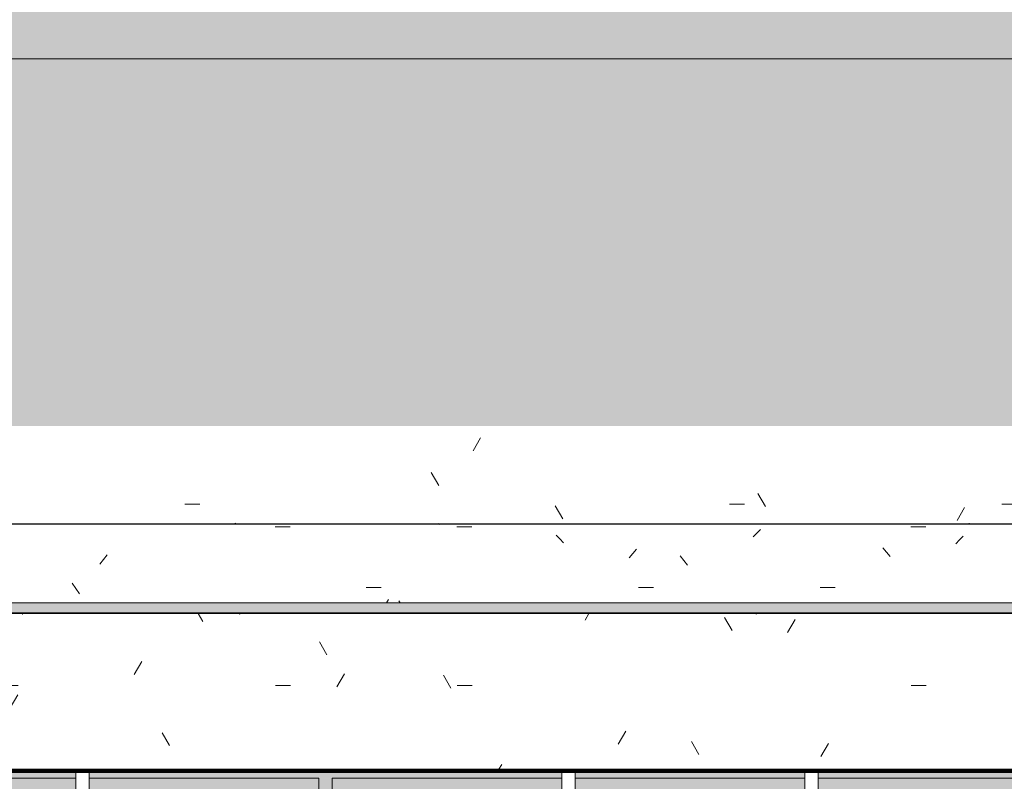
# Model space of a CAD drawing. Header units: millimetres. Extents: x -62758 to 78208, y -26429 to 33271.
# Tile 579 of 656: x -29223 to -27020, y 29860 to 31565. Entities that reach past the tile are written whole.
import ezdxf

# ---------------------------------------------------------------- set-up
doc = ezdxf.new("R2010")
doc.units = ezdxf.units.MM
for name, color, linetype, lineweight in [('A-DETL', 90, 'Continuous', 9), ('A-FLOR', 192, 'Continuous', 18), ('A-FLOR-PATT', 8, 'Continuous', 18), ('A-GENM', 13, 'Continuous', 9), ('A-GLAZ', 151, 'Continuous', 9)]:
    doc.layers.add(name, color=color, linetype=linetype, lineweight=lineweight)
pattern_1 = [(0, (0, 0), (812.8, 203.2), [33.528, -576.072, 33.528, -576.072, -3251.2]), (0, (0, 0), (812.8, 203.2), [-1219.2, 33.528, -1185.672, 33.528, -576.072, -1422.4]), (0, (0, 0), (812.8, 203.2), [-3048, 33.528, -372.872, 33.528, -982.472]), (120, (304.8, 101.6), (-582.3764, 602.30545), [33.528, -576.072, 33.528, -576.072, -3251.2]), (120, (304.8, 101.6), (-582.3764, 602.30545), [-1219.2, 33.528, -1185.672, 33.528, -576.072, -1422.4]), (120, (304.8, 101.6), (-582.3764, 602.30545), [-3048, 33.528, -372.872, 33.528, -982.472]), (240, (406.4, 508), (-230.4236, -805.50545), [33.528, -576.072, 33.528, -576.072, -3251.2]), (240, (406.4, 508), (-230.4236, -805.50545), [-1219.2, 33.528, -1185.672, 33.528, -576.072, -1422.4]), (240, (406.4, 508), (-230.4236, -805.50545), [-3048, 33.528, -372.872, 33.528, -982.472])]

# ---------------------------------------------------------------- blocks, each defined once
blk = doc.blocks.new('FP_191-PLANTA DE IMPERMEABILIZAÇÃO - TÉRREO')
at = {"layer": 'A-GENM', "lineweight": 5}
for p, q in [((-29218, 30235.4), (-29218.1, 30235.5)), ((-29217.9, 30235.3), (-29218, 30235.4)), ((-29217.8, 30235.2), (-29217.9, 30235.3)), ((-29217.7, 30235.1), (-29217.8, 30235.2)), ((-29217.6, 30235), (-29217.7, 30235.1)), ((-29217.5, 30234.9), (-29217.6, 30235)), ((-29217.4, 30234.8), (-29217.5, 30234.9)), ((-28730.2, 30234.9), (-28730.3, 30234.8)), ((-28730.1, 30235), (-28730.2, 30234.9)), ((-28730, 30235), (-28730.1, 30235)), ((-28729.9, 30235.1), (-28730, 30235)), ((-27575.5, 30235.4), (-27575.6, 30235.5)), ((-27575.4, 30235.3), (-27575.5, 30235.4)), ((-27575.3, 30235.2), (-27575.4, 30235.3)), ((-27575.2, 30235.1), (-27575.3, 30235.2)), ((-27575.1, 30235), (-27575.2, 30235.1)), ((-27575, 30234.9), (-27575.1, 30235)), ((-27574.9, 30234.8), (-27575, 30234.9)), ((-29217.3, 30234.8), (-29217.4, 30234.8)), ((-29217.2, 30234.7), (-29217.3, 30234.8)), ((-29217.1, 30234.6), (-29217.2, 30234.7)), ((-29217, 30234.6), (-29217.1, 30234.6)), ((-29216.9, 30234.5), (-29217, 30234.6)), ((-29216.8, 30234.5), (-29216.9, 30234.5)), ((-29216.7, 30234.5), (-29216.8, 30234.5)), ((-29216.6, 30234.4), (-29216.7, 30234.5)), ((-29216.5, 30234.4), (-29216.6, 30234.4)), ((-29216.4, 30234.4), (-29216.5, 30234.4)), ((-28731.1, 30234.4), (-28731.2, 30234.4)), ((-28731, 30234.4), (-28731.1, 30234.4)), ((-28730.9, 30234.5), (-28731, 30234.4)), ((-28730.8, 30234.5), (-28730.9, 30234.5)), ((-28730.7, 30234.6), (-28730.8, 30234.5)), ((-28730.8, 30234.5), (-28730.8, 30234.5)), ((-28730.6, 30234.6), (-28730.7, 30234.6)), ((-28730.5, 30234.7), (-28730.6, 30234.6)), ((-28730.4, 30234.7), (-28730.5, 30234.7)), ((-28730.3, 30234.8), (-28730.4, 30234.7)), ((-27574.8, 30234.8), (-27574.9, 30234.8)), ((-27574.7, 30234.7), (-27574.8, 30234.8)), ((-27574.6, 30234.6), (-27574.7, 30234.7)), ((-27574.5, 30234.6), (-27574.6, 30234.6)), ((-27574.4, 30234.5), (-27574.5, 30234.6)), ((-27574.3, 30234.5), (-27574.4, 30234.5)), ((-27574.2, 30234.5), (-27574.3, 30234.5)), ((-27574.1, 30234.4), (-27574.2, 30234.5)), ((-27574, 30234.4), (-27574.1, 30234.4)), ((-27573.9, 30234.4), (-27574, 30234.4))]:
    blk.add_line(p, q, dxfattribs=at)
blk = doc.blocks.new('FP_192-PLANTA DE IMPERMEABILIZAÇÃO - TÉRREO')
at = {"layer": 'A-GENM', "lineweight": 5}
for p, q in [((-28741.6, 30436.9), (-28741.7, 30436.8)), ((-28741.5, 30437), (-28741.6, 30436.9)), ((-28741.4, 30437.1), (-28741.5, 30437)), ((-28741.3, 30437.2), (-28741.4, 30437.1)), ((-28741.2, 30437.2), (-28741.3, 30437.2)), ((-28741.1, 30437.3), (-28741.2, 30437.2)), ((-28741, 30437.3), (-28741.1, 30437.3)), ((-28740.9, 30437.4), (-28741, 30437.3)), ((-28740.8, 30437.4), (-28740.9, 30437.4)), ((-28740.7, 30437.4), (-28740.8, 30437.4)), ((-28740.6, 30437.5), (-28740.7, 30437.4)), ((-28740.5, 30437.5), (-28740.6, 30437.5)), ((-28740.4, 30437.5), (-28740.5, 30437.5)), ((-27099.2, 30436.9), (-27099.3, 30436.8)), ((-27099.1, 30437), (-27099.2, 30436.9)), ((-27099, 30437.1), (-27099.1, 30437)), ((-27098.9, 30437.2), (-27099, 30437.1)), ((-27098.8, 30437.2), (-27098.9, 30437.2)), ((-27098.7, 30437.3), (-27098.8, 30437.2)), ((-27098.6, 30437.3), (-27098.7, 30437.3)), ((-27098.5, 30437.4), (-27098.6, 30437.3)), ((-27098.4, 30437.4), (-27098.5, 30437.4)), ((-27098.3, 30437.4), (-27098.4, 30437.4)), ((-27098.2, 30437.5), (-27098.3, 30437.4)), ((-27098.1, 30437.5), (-27098.2, 30437.5)), ((-27098, 30437.5), (-27098.1, 30437.5))]:
    blk.add_line(p, q, dxfattribs=at)
blk = doc.blocks.new('FP_193-PLANTA DE IMPERMEABILIZAÇÃO - TÉRREO')
at = {"layer": 'A-GENM', "lineweight": 5}
for p, q in [((-29218, 30235.4), (-29218.1, 30235.5)), ((-29217.9, 30235.3), (-29218, 30235.4)), ((-29217.8, 30235.2), (-29217.9, 30235.3)), ((-29217.7, 30235.1), (-29217.8, 30235.2)), ((-29217.6, 30235), (-29217.7, 30235.1)), ((-29217.5, 30234.9), (-29217.6, 30235)), ((-29217.4, 30234.8), (-29217.5, 30234.9)), ((-28730.2, 30234.9), (-28730.3, 30234.8)), ((-28730.1, 30234.9), (-28730.2, 30234.9)), ((-28730, 30235), (-28730.1, 30234.9)), ((-28729.9, 30235.1), (-28730, 30235)), ((-27575.5, 30235.4), (-27575.6, 30235.5)), ((-27575.4, 30235.3), (-27575.5, 30235.4)), ((-27575.3, 30235.2), (-27575.4, 30235.3)), ((-27575.2, 30235.1), (-27575.3, 30235.2)), ((-27575.1, 30235), (-27575.2, 30235.1)), ((-27575, 30234.9), (-27575.1, 30235)), ((-27574.9, 30234.8), (-27575, 30234.9)), ((-29217.3, 30234.8), (-29217.4, 30234.8)), ((-29217.2, 30234.7), (-29217.3, 30234.8)), ((-29217.1, 30234.6), (-29217.2, 30234.7)), ((-29217, 30234.6), (-29217.1, 30234.6)), ((-29216.9, 30234.5), (-29217, 30234.6)), ((-29216.8, 30234.5), (-29216.9, 30234.5)), ((-29216.7, 30234.5), (-29216.8, 30234.5)), ((-29216.6, 30234.4), (-29216.7, 30234.5)), ((-29216.5, 30234.4), (-29216.6, 30234.4)), ((-29216.4, 30234.4), (-29216.5, 30234.4)), ((-28731.1, 30234.4), (-28731.2, 30234.4)), ((-28731, 30234.4), (-28731.1, 30234.4)), ((-28730.9, 30234.5), (-28731, 30234.4)), ((-28730.8, 30234.5), (-28730.9, 30234.5)), ((-28730.7, 30234.5), (-28730.8, 30234.5)), ((-28730.6, 30234.6), (-28730.7, 30234.5)), ((-28730.5, 30234.6), (-28730.6, 30234.6)), ((-28730.4, 30234.7), (-28730.5, 30234.7)), ((-28730.5, 30234.7), (-28730.5, 30234.6)), ((-28730.3, 30234.8), (-28730.4, 30234.7)), ((-27574.8, 30234.8), (-27574.9, 30234.8)), ((-27574.7, 30234.7), (-27574.8, 30234.8)), ((-27574.6, 30234.6), (-27574.7, 30234.7)), ((-27574.5, 30234.6), (-27574.6, 30234.6)), ((-27574.4, 30234.5), (-27574.5, 30234.6)), ((-27574.3, 30234.5), (-27574.4, 30234.5)), ((-27574.2, 30234.5), (-27574.3, 30234.5)), ((-27574.1, 30234.4), (-27574.2, 30234.5)), ((-27574, 30234.4), (-27574.1, 30234.4)), ((-27573.9, 30234.4), (-27574, 30234.4))]:
    blk.add_line(p, q, dxfattribs=at)
blk = doc.blocks.new('FP_194-PLANTA DE IMPERMEABILIZAÇÃO - TÉRREO')
at = {"layer": 'A-GENM', "lineweight": 5}
for p, q in [((-28741.6, 30436.9), (-28741.7, 30436.8)), ((-28741.5, 30437), (-28741.6, 30436.9)), ((-28741.4, 30437.1), (-28741.5, 30437)), ((-28741.3, 30437.2), (-28741.4, 30437.1)), ((-28741.2, 30437.2), (-28741.3, 30437.2)), ((-28741.1, 30437.3), (-28741.2, 30437.2)), ((-28741, 30437.3), (-28741.1, 30437.3)), ((-28740.9, 30437.4), (-28741, 30437.3)), ((-28740.8, 30437.4), (-28740.9, 30437.4)), ((-28740.7, 30437.4), (-28740.8, 30437.4)), ((-28740.6, 30437.5), (-28740.7, 30437.4)), ((-28740.5, 30437.5), (-28740.6, 30437.5)), ((-28740.4, 30437.5), (-28740.5, 30437.5)), ((-27099.2, 30436.9), (-27099.3, 30436.8)), ((-27099.1, 30437), (-27099.2, 30436.9)), ((-27099, 30437.1), (-27099.1, 30437)), ((-27098.9, 30437.2), (-27099, 30437.1)), ((-27098.8, 30437.2), (-27098.9, 30437.2)), ((-27098.7, 30437.3), (-27098.8, 30437.2)), ((-27098.6, 30437.3), (-27098.7, 30437.3)), ((-27098.5, 30437.4), (-27098.6, 30437.3)), ((-27098.4, 30437.4), (-27098.5, 30437.4)), ((-27098.3, 30437.4), (-27098.4, 30437.4)), ((-27098.2, 30437.5), (-27098.3, 30437.4)), ((-27098.1, 30437.5), (-27098.2, 30437.5)), ((-27098, 30437.5), (-27098.1, 30437.5))]:
    blk.add_line(p, q, dxfattribs=at)
blk = doc.blocks.new('FP_195-PLANTA DE IMPERMEABILIZAÇÃO - TÉRREO')
at = {"layer": 'A-GENM', "lineweight": 5}
for p, q in [((-29218, 30235.4), (-29218.1, 30235.5)), ((-29217.9, 30235.3), (-29218, 30235.4)), ((-29217.8, 30235.2), (-29217.9, 30235.3)), ((-29217.7, 30235.1), (-29217.8, 30235.2)), ((-29217.6, 30235), (-29217.7, 30235.1)), ((-29217.5, 30234.9), (-29217.6, 30235)), ((-29217.4, 30234.8), (-29217.5, 30234.9)), ((-28730.1, 30234.9), (-28730.2, 30234.8)), ((-28730, 30235), (-28730.1, 30234.9)), ((-28729.9, 30235.1), (-28730, 30235)), ((-27575.6, 30235.4), (-27575.7, 30235.5)), ((-27575.5, 30235.3), (-27575.6, 30235.4)), ((-27575.4, 30235.2), (-27575.5, 30235.3)), ((-27575.3, 30235.1), (-27575.4, 30235.2)), ((-27575.2, 30235), (-27575.3, 30235.1)), ((-27575.1, 30234.9), (-27575.2, 30235)), ((-27575, 30234.8), (-27575.1, 30234.9)), ((-29217.3, 30234.8), (-29217.4, 30234.8)), ((-29217.2, 30234.7), (-29217.3, 30234.8)), ((-29217.1, 30234.6), (-29217.2, 30234.7)), ((-29217, 30234.6), (-29217.1, 30234.6)), ((-29216.9, 30234.5), (-29217, 30234.6)), ((-29216.8, 30234.5), (-29216.9, 30234.5)), ((-29216.7, 30234.5), (-29216.8, 30234.5)), ((-29216.6, 30234.4), (-29216.7, 30234.5)), ((-29216.5, 30234.4), (-29216.6, 30234.4)), ((-29216.4, 30234.4), (-29216.5, 30234.4)), ((-28731.1, 30234.4), (-28731.2, 30234.4)), ((-28731, 30234.4), (-28731.1, 30234.4)), ((-28730.9, 30234.5), (-28731, 30234.4)), ((-28730.8, 30234.5), (-28730.9, 30234.5)), ((-28730.7, 30234.5), (-28730.8, 30234.5)), ((-28730.6, 30234.6), (-28730.7, 30234.5)), ((-28730.5, 30234.6), (-28730.6, 30234.6)), ((-28730.4, 30234.7), (-28730.5, 30234.6)), ((-28730.3, 30234.8), (-28730.4, 30234.7)), ((-28730.2, 30234.8), (-28730.3, 30234.8)), ((-27574.9, 30234.8), (-27575, 30234.8)), ((-27574.8, 30234.7), (-27574.9, 30234.8)), ((-27574.7, 30234.6), (-27574.8, 30234.7)), ((-27574.6, 30234.6), (-27574.7, 30234.6)), ((-27574.5, 30234.5), (-27574.6, 30234.6)), ((-27574.4, 30234.5), (-27574.5, 30234.5)), ((-27574.3, 30234.5), (-27574.4, 30234.5)), ((-27574.2, 30234.4), (-27574.3, 30234.5)), ((-27574.1, 30234.4), (-27574.2, 30234.4)), ((-27574, 30234.4), (-27574.1, 30234.4))]:
    blk.add_line(p, q, dxfattribs=at)
blk = doc.blocks.new('FP_196-PLANTA DE IMPERMEABILIZAÇÃO - TÉRREO')
at = {"layer": 'A-GENM', "lineweight": 5}
for p, q in [((-28741.6, 30436.9), (-28741.7, 30436.8)), ((-28741.5, 30437), (-28741.6, 30436.9)), ((-28741.4, 30437.1), (-28741.5, 30437)), ((-28741.3, 30437.2), (-28741.4, 30437.1)), ((-28741.2, 30437.2), (-28741.3, 30437.2)), ((-28741.1, 30437.3), (-28741.2, 30437.2)), ((-28741, 30437.3), (-28741.1, 30437.3)), ((-28740.9, 30437.4), (-28741, 30437.3)), ((-28740.8, 30437.4), (-28740.9, 30437.4)), ((-28740.7, 30437.4), (-28740.8, 30437.4)), ((-28740.6, 30437.5), (-28740.7, 30437.4)), ((-28740.5, 30437.5), (-28740.6, 30437.5)), ((-28740.4, 30437.5), (-28740.5, 30437.5)), ((-27099.1, 30436.9), (-27099.2, 30436.8)), ((-27099, 30437), (-27099.1, 30436.9)), ((-27098.9, 30437.1), (-27099, 30437)), ((-27098.8, 30437.2), (-27098.9, 30437.2)), ((-27098.9, 30437.2), (-27098.9, 30437.1)), ((-27098.7, 30437.3), (-27098.8, 30437.2)), ((-27098.6, 30437.3), (-27098.7, 30437.3)), ((-27098.5, 30437.4), (-27098.6, 30437.3)), ((-27098.4, 30437.4), (-27098.5, 30437.4)), ((-27098.3, 30437.4), (-27098.4, 30437.4)), ((-27098.2, 30437.5), (-27098.3, 30437.4)), ((-27098.1, 30437.5), (-27098.2, 30437.5)), ((-27098, 30437.5), (-27098.1, 30437.5))]:
    blk.add_line(p, q, dxfattribs=at)
blk = doc.blocks.new('FP_197-PLANTA DE IMPERMEABILIZAÇÃO - TÉRREO')
at = {"layer": 'A-GENM', "lineweight": 5}
for p, q in [((-29218, 30235.4), (-29218.1, 30235.5)), ((-29217.9, 30235.3), (-29218, 30235.4)), ((-29217.8, 30235.2), (-29217.9, 30235.3)), ((-29217.7, 30235.1), (-29217.8, 30235.2)), ((-29217.6, 30235), (-29217.7, 30235.1)), ((-29217.5, 30234.9), (-29217.6, 30235)), ((-29217.4, 30234.8), (-29217.5, 30234.9)), ((-28730.1, 30234.9), (-28730.2, 30234.8)), ((-28730, 30235), (-28730.1, 30234.9)), ((-28729.9, 30235.1), (-28730, 30235)), ((-27575.6, 30235.4), (-27575.7, 30235.5)), ((-27575.5, 30235.3), (-27575.6, 30235.4)), ((-27575.4, 30235.2), (-27575.5, 30235.3)), ((-27575.3, 30235.1), (-27575.4, 30235.2)), ((-27575.2, 30235), (-27575.3, 30235.1)), ((-27575.1, 30234.9), (-27575.2, 30235)), ((-27575, 30234.8), (-27575.1, 30234.9)), ((-29217.3, 30234.8), (-29217.4, 30234.8)), ((-29217.2, 30234.7), (-29217.3, 30234.8)), ((-29217.1, 30234.6), (-29217.2, 30234.7)), ((-29217, 30234.6), (-29217.1, 30234.6)), ((-29216.9, 30234.5), (-29217, 30234.6)), ((-29216.8, 30234.5), (-29216.9, 30234.5)), ((-29216.7, 30234.5), (-29216.8, 30234.5)), ((-29216.6, 30234.4), (-29216.7, 30234.5)), ((-29216.5, 30234.4), (-29216.6, 30234.4)), ((-29216.4, 30234.4), (-29216.5, 30234.4)), ((-28731.1, 30234.4), (-28731.2, 30234.4)), ((-28731, 30234.4), (-28731.1, 30234.4)), ((-28730.9, 30234.5), (-28731, 30234.4)), ((-28730.8, 30234.5), (-28730.9, 30234.5)), ((-28730.7, 30234.5), (-28730.8, 30234.5)), ((-28730.6, 30234.6), (-28730.7, 30234.5)), ((-28730.5, 30234.6), (-28730.6, 30234.6)), ((-28730.4, 30234.7), (-28730.5, 30234.6)), ((-28730.3, 30234.7), (-28730.4, 30234.7)), ((-28730.2, 30234.8), (-28730.3, 30234.7)), ((-27574.9, 30234.8), (-27575, 30234.8)), ((-27574.8, 30234.7), (-27574.9, 30234.8)), ((-27574.7, 30234.6), (-27574.8, 30234.7)), ((-27574.6, 30234.6), (-27574.7, 30234.6)), ((-27574.5, 30234.5), (-27574.6, 30234.6)), ((-27574.4, 30234.5), (-27574.5, 30234.5)), ((-27574.3, 30234.5), (-27574.4, 30234.5)), ((-27574.2, 30234.4), (-27574.3, 30234.5)), ((-27574.1, 30234.4), (-27574.2, 30234.4)), ((-27574, 30234.4), (-27574.1, 30234.4))]:
    blk.add_line(p, q, dxfattribs=at)
blk = doc.blocks.new('FP_198-PLANTA DE IMPERMEABILIZAÇÃO - TÉRREO')
at = {"layer": 'A-GENM', "lineweight": 5}
for p, q in [((-28741.6, 30436.9), (-28741.7, 30436.8)), ((-28741.5, 30437), (-28741.6, 30436.9)), ((-28741.4, 30437.1), (-28741.5, 30437)), ((-28741.3, 30437.2), (-28741.4, 30437.1)), ((-28741.2, 30437.2), (-28741.3, 30437.2)), ((-28741.1, 30437.3), (-28741.2, 30437.2)), ((-28741, 30437.3), (-28741.1, 30437.3)), ((-28740.9, 30437.4), (-28741, 30437.3)), ((-28740.8, 30437.4), (-28740.9, 30437.4)), ((-28740.7, 30437.4), (-28740.8, 30437.4)), ((-28740.6, 30437.5), (-28740.7, 30437.4)), ((-28740.5, 30437.5), (-28740.6, 30437.5)), ((-28740.4, 30437.5), (-28740.5, 30437.5)), ((-27099.1, 30436.9), (-27099.2, 30436.8)), ((-27099, 30437), (-27099.1, 30436.9)), ((-27098.9, 30437.1), (-27099, 30437)), ((-27098.8, 30437.2), (-27098.9, 30437.1)), ((-27098.7, 30437.2), (-27098.8, 30437.2)), ((-27098.6, 30437.3), (-27098.7, 30437.2)), ((-27098.5, 30437.3), (-27098.6, 30437.3)), ((-27098.4, 30437.4), (-27098.5, 30437.3)), ((-27098.3, 30437.4), (-27098.4, 30437.4)), ((-27098.2, 30437.4), (-27098.3, 30437.4)), ((-27098.1, 30437.5), (-27098.2, 30437.4)), ((-27098, 30437.5), (-27098.1, 30437.5)), ((-27097.9, 30437.5), (-27098, 30437.5))]:
    blk.add_line(p, q, dxfattribs=at)
blk = doc.blocks.new('FP_199-PLANTA DE IMPERMEABILIZAÇÃO - TÉRREO')
at = {"layer": 'A-GENM', "lineweight": 5}
blk.add_line((-28283.6, 30435.9), (-28284.7, 30436.8), dxfattribs=at)
blk = doc.blocks.new('FP_200-PLANTA DE IMPERMEABILIZAÇÃO - TÉRREO')
at = {"layer": 'A-GENM', "color": 130, "lineweight": 5}
blk.add_line((-30049.5, 30235.6), (-22479.5, 30235.6), dxfattribs=at)
at = {"layer": 'A-GENM', "lineweight": 5}
for p, q in [((-29219.3, 30237.2), (-29219.4, 30237.4)), ((-29219.2, 30237), (-29219.3, 30237.2)), ((-29219.1, 30236.9), (-29219.2, 30237)), ((-29219, 30236.7), (-29219.1, 30236.9)), ((-29218.9, 30236.5), (-29219, 30236.7)), ((-29218.8, 30236.4), (-29218.9, 30236.5)), ((-29218.7, 30236.2), (-29218.8, 30236.4)), ((-29218.6, 30236.1), (-29218.7, 30236.2)), ((-29218.5, 30235.9), (-29218.6, 30236.1)), ((-29218.4, 30235.8), (-29218.5, 30235.9)), ((-29218.3, 30235.7), (-29218.4, 30235.8)), ((-29218.2, 30235.5), (-29218.3, 30235.7)), ((-29218.1, 30235.4), (-29218.2, 30235.5)), ((-29218, 30235.3), (-29218.1, 30235.4)), ((-29217.9, 30235.2), (-29218, 30235.3)), ((-29217.8, 30235.1), (-29217.9, 30235.2)), ((-29217.7, 30235), (-29217.8, 30235.1)), ((-29217.6, 30234.9), (-29217.7, 30235)), ((-29217.5, 30234.8), (-29217.6, 30234.9)), ((-28730.1, 30234.9), (-28730.2, 30234.8)), ((-28730, 30235), (-28730.1, 30234.9)), ((-28729.9, 30235.1), (-28730, 30235)), ((-27576.8, 30237.2), (-27576.9, 30237.4)), ((-27576.7, 30237), (-27576.8, 30237.2)), ((-27576.6, 30236.9), (-27576.7, 30237)), ((-27576.5, 30236.7), (-27576.6, 30236.9)), ((-27576.4, 30236.5), (-27576.5, 30236.7)), ((-27576.3, 30236.4), (-27576.4, 30236.5)), ((-27576.2, 30236.2), (-27576.3, 30236.4)), ((-27576.1, 30236.1), (-27576.2, 30236.2)), ((-27576, 30235.9), (-27576.1, 30236.1)), ((-27575.9, 30235.8), (-27576, 30235.9)), ((-27575.8, 30235.7), (-27575.9, 30235.8)), ((-27575.7, 30235.5), (-27575.8, 30235.7)), ((-27575.6, 30235.4), (-27575.7, 30235.5)), ((-27575.5, 30235.3), (-27575.6, 30235.4)), ((-27575.4, 30235.2), (-27575.5, 30235.3)), ((-27575.3, 30235.1), (-27575.4, 30235.2)), ((-27575.2, 30235), (-27575.3, 30235.1)), ((-27575.1, 30234.9), (-27575.2, 30235)), ((-27575, 30234.8), (-27575.1, 30234.9)), ((-29217.4, 30234.8), (-29217.5, 30234.8)), ((-29217.3, 30234.7), (-29217.4, 30234.8)), ((-29217.2, 30234.6), (-29217.3, 30234.7)), ((-29217.1, 30234.6), (-29217.2, 30234.6)), ((-29217, 30234.5), (-29217.1, 30234.6)), ((-29216.9, 30234.5), (-29217, 30234.5)), ((-29216.8, 30234.5), (-29216.9, 30234.5)), ((-29216.7, 30234.4), (-29216.8, 30234.5)), ((-29216.6, 30234.4), (-29216.7, 30234.4)), ((-29216.5, 30234.4), (-29216.6, 30234.4)), ((-28731.1, 30234.4), (-28731.2, 30234.4)), ((-28731, 30234.4), (-28731.1, 30234.4)), ((-28730.9, 30234.5), (-28731, 30234.4)), ((-28730.8, 30234.5), (-28730.9, 30234.5)), ((-28730.7, 30234.5), (-28730.8, 30234.5)), ((-28730.6, 30234.6), (-28730.7, 30234.5)), ((-28730.5, 30234.6), (-28730.6, 30234.6)), ((-28730.4, 30234.7), (-28730.5, 30234.6)), ((-28730.3, 30234.7), (-28730.4, 30234.7)), ((-28730.2, 30234.8), (-28730.3, 30234.7)), ((-27574.9, 30234.8), (-27575, 30234.8)), ((-27574.8, 30234.7), (-27574.9, 30234.8)), ((-27574.7, 30234.6), (-27574.8, 30234.7)), ((-27574.6, 30234.6), (-27574.7, 30234.6)), ((-27574.5, 30234.5), (-27574.6, 30234.6)), ((-27574.4, 30234.5), (-27574.5, 30234.5)), ((-27574.3, 30234.5), (-27574.4, 30234.5)), ((-27574.2, 30234.4), (-27574.3, 30234.5)), ((-27574.1, 30234.4), (-27574.2, 30234.4)), ((-27574, 30234.4), (-27574.1, 30234.4))]:
    blk.add_line(p, q, dxfattribs=at)
blk = doc.blocks.new('FP_201-PLANTA DE IMPERMEABILIZAÇÃO - TÉRREO')
at = {"layer": 'A-GENM', "lineweight": 5}
for p, q in [((-28741.6, 30436.9), (-28741.7, 30436.8)), ((-28741.5, 30437), (-28741.6, 30436.9)), ((-28741.4, 30437.1), (-28741.5, 30437)), ((-28741.3, 30437.2), (-28741.4, 30437.1)), ((-28741.2, 30437.2), (-28741.3, 30437.2)), ((-28741.1, 30437.3), (-28741.2, 30437.2)), ((-28741, 30437.3), (-28741.1, 30437.3)), ((-28740.9, 30437.4), (-28741, 30437.3)), ((-28740.8, 30437.4), (-28740.9, 30437.4)), ((-28740.7, 30437.4), (-28740.8, 30437.4)), ((-28740.6, 30437.5), (-28740.7, 30437.4)), ((-28740.5, 30437.5), (-28740.6, 30437.5)), ((-28740.4, 30437.5), (-28740.5, 30437.5)), ((-27099.1, 30436.9), (-27099.2, 30436.8)), ((-27099, 30437), (-27099.1, 30436.9)), ((-27098.9, 30437.1), (-27099, 30437)), ((-27098.8, 30437.2), (-27098.9, 30437.1)), ((-27098.7, 30437.2), (-27098.8, 30437.2)), ((-27098.6, 30437.3), (-27098.7, 30437.2)), ((-27098.5, 30437.3), (-27098.6, 30437.3)), ((-27098.4, 30437.4), (-27098.5, 30437.3)), ((-27098.3, 30437.4), (-27098.4, 30437.4)), ((-27098.2, 30437.4), (-27098.3, 30437.4)), ((-27098.1, 30437.5), (-27098.2, 30437.4)), ((-27098, 30437.5), (-27098.1, 30437.5)), ((-27097.9, 30437.5), (-27098, 30437.5))]:
    blk.add_line(p, q, dxfattribs=at)
blk = doc.blocks.new('FP_202-PLANTA DE IMPERMEABILIZAÇÃO - TÉRREO')
at = {"layer": 'A-GENM', "lineweight": 5}
for p, q in [((-28283.6, 30434.5), (-28286.5, 30436.8)), ((-28651.2, 30429.5), (-28617.7, 30429.5)), ((-28244.8, 30429.5), (-28211.3, 30429.5)), ((-27573.5, 30415.7), (-27581.9, 30407.6)), ((-27565.1, 30423.4), (-27573.5, 30415.7)), ((-27228.8, 30429.5), (-27195.3, 30429.5)), ((-28014.4, 30402.6), (-28022.8, 30410.9)), ((-28006, 30393.9), (-28014.4, 30402.6)), ((-27119.9, 30400.2), (-27128.3, 30391.3)), ((-27111.6, 30408.6), (-27119.9, 30400.2)), ((-27851.1, 30370.2), (-27859.5, 30360.3)), ((-27842.7, 30379.8), (-27851.1, 30370.2)), ((-27283.3, 30373), (-27291.7, 30382.5)), ((-27274.9, 30363.2), (-27283.3, 30373)), ((-29035.8, 30356.5), (-29044.1, 30346.1)), ((-29027.4, 30366.6), (-29035.8, 30356.5)), ((-27736.8, 30354.3), (-27745.2, 30364.4)), ((-27728.5, 30343.8), (-27736.8, 30354.3)), ((-29097.5, 30291.5), (-29105.9, 30303.3)), ((-29089.1, 30279.4), (-29097.5, 30291.5)), ((-28448, 30293.6), (-28414.5, 30293.6)), ((-27838.4, 30293.6), (-27804.9, 30293.6)), ((-27432, 30293.6), (-27398.5, 30293.6)), ((-28397.8, 30266.7), (-28402.4, 30259.8)), ((-28372, 30259.8), (-28374.8, 30263.9))]:
    blk.add_line(p, q, dxfattribs=at)
blk = doc.blocks.new('FP_203-PLANTA DE IMPERMEABILIZAÇÃO - TÉRREO')
at = {"layer": 'A-GENM', "color": 130, "lineweight": 5}
blk.add_line((-22479.5, 30436.3), (-30049.5, 30436.3), dxfattribs=at)
at = {"layer": 'A-GENM', "lineweight": 5}
for p, q in [((-28741.5, 30436.9), (-28741.6, 30436.8)), ((-28741.4, 30437), (-28741.5, 30436.9)), ((-28741.3, 30437.1), (-28741.4, 30437)), ((-28741.2, 30437.2), (-28741.3, 30437.1)), ((-28741.1, 30437.2), (-28741.2, 30437.2)), ((-28741, 30437.3), (-28741.1, 30437.2)), ((-28740.9, 30437.3), (-28741, 30437.3)), ((-28740.8, 30437.4), (-28740.9, 30437.3)), ((-28740.7, 30437.4), (-28740.8, 30437.4)), ((-28740.6, 30437.4), (-28740.7, 30437.4)), ((-28740.5, 30437.5), (-28740.6, 30437.4)), ((-28740.4, 30437.5), (-28740.5, 30437.5)), ((-28740.3, 30437.5), (-28740.4, 30437.5)), ((-27099.1, 30436.9), (-27099.2, 30436.8)), ((-27099, 30437), (-27099.1, 30436.9)), ((-27098.9, 30437.1), (-27099, 30437)), ((-27098.8, 30437.2), (-27098.9, 30437.1)), ((-27098.7, 30437.2), (-27098.8, 30437.2)), ((-27098.6, 30437.3), (-27098.7, 30437.2)), ((-27098.5, 30437.3), (-27098.6, 30437.3)), ((-27098.4, 30437.4), (-27098.5, 30437.3)), ((-27098.3, 30437.4), (-27098.4, 30437.4)), ((-27098.2, 30437.4), (-27098.3, 30437.4)), ((-27098.1, 30437.5), (-27098.2, 30437.4)), ((-27098, 30437.5), (-27098.1, 30437.5)), ((-27097.9, 30437.5), (-27098, 30437.5))]:
    blk.add_line(p, q, dxfattribs=at)
blk = doc.blocks.new('Brises21 - Brises-4973702-PLANTA DE IMPERMEABILIZAÇÃO - TÉRREO')
at = {"layer": 'A-GENM', "lineweight": 5}
blk.add_hatch(color=41, dxfattribs=at).paths.add_polyline_path([(-26463.3, 30237.3), (-22479.5, 30237.3), (-22479.5, 30259.2), (-30068.6, 30259.2), (-30068.6, 30237.3), (-26577.3, 30237.3)])
at = {"layer": 'A-GENM', "color": 130, "lineweight": 5}
blk.add_line((-22479.5, 30435.8), (-30049.5, 30435.8), dxfattribs=at)
at = {"layer": 'A-GENM', "color": 90}
for p, q in [((-22479.5, 30259.2), (-30068.6, 30259.2)), ((-30068.6, 30237.3), (-22479.5, 30237.3))]:
    blk.add_line(p, q, dxfattribs=at)
at = {"layer": 'A-GENM', "color": 130, "lineweight": 5}
for name in ['FP_203-PLANTA DE IMPERMEABILIZAÇÃO - TÉRREO', 'FP_202-PLANTA DE IMPERMEABILIZAÇÃO - TÉRREO', 'FP_196-PLANTA DE IMPERMEABILIZAÇÃO - TÉRREO', 'FP_198-PLANTA DE IMPERMEABILIZAÇÃO - TÉRREO', 'FP_201-PLANTA DE IMPERMEABILIZAÇÃO - TÉRREO', 'FP_192-PLANTA DE IMPERMEABILIZAÇÃO - TÉRREO', 'FP_194-PLANTA DE IMPERMEABILIZAÇÃO - TÉRREO', 'FP_199-PLANTA DE IMPERMEABILIZAÇÃO - TÉRREO', 'FP_200-PLANTA DE IMPERMEABILIZAÇÃO - TÉRREO', 'FP_191-PLANTA DE IMPERMEABILIZAÇÃO - TÉRREO', 'FP_193-PLANTA DE IMPERMEABILIZAÇÃO - TÉRREO', 'FP_195-PLANTA DE IMPERMEABILIZAÇÃO - TÉRREO', 'FP_197-PLANTA DE IMPERMEABILIZAÇÃO - TÉRREO']:
    blk.add_blockref(name, (0, 0), dxfattribs=at)
blk = doc.blocks.new('FLEX-ESQ_MAXIM-AR_VIDRO-5F-bandeira - 275x140cm-5FLS-ALU-3_0cmFolha-5680439-PLANTA DE IMPERMEABILIZAÇÃO - TÉRREO')
at = {"layer": 'A-GLAZ', "lineweight": 5}
for points in [[(-1345, 77.5), (1345, 77.5), (1345, 82.5), (-1345, 82.5)], [(-1345, 32.5), (-831, 32.5), (-831, 62.5), (-1345, 62.5)], [(-750.8, 32.5), (-287, 32.5), (-287, 62.5), (-801, 62.5), (-801, 32.5)], [(-257, 32.5), (257, 32.5), (257, 62.5), (-257, 62.5)], [(287, 32.5), (801, 32.5), (801, 62.5), (287, 62.5)], [(831, 32.5), (1345, 32.5), (1345, 62.5), (831, 62.5)]]:
    blk.add_hatch(color=252, dxfattribs=at).paths.add_polyline_path(points)
h = blk.add_hatch(color=252, dxfattribs=at)
h.paths.add_polyline_path([(-287, 17.5), (257, 17.5), (257, 32.5), (-257, 32.5), (-257, 62.5), (257, 62.5), (257, 77.5), (-801, 77.5), (-801, 62.5), (-287, 62.5), (-287, 32.5), (-801, 32.5), (-801, 17.5), (-310.5, 17.5)])
h.paths.add_polyline_path([(1295, 17.5), (1345, 17.5), (1345, 32.5), (831, 32.5), (831, 17.5), (1292.8, 17.5)])
h.paths.add_polyline_path([(-1345, 17.5), (-831, 17.5), (-831, 32.5), (-1345, 32.5)])
h.paths.add_polyline_path([(801, 17.5), (801, 32.5), (287, 32.5), (287, 17.5), (781.9, 17.5)])
h.paths.add_polyline_path([(287, 62.5), (801, 62.5), (801, 77.5), (287, 77.5)])
h.paths.add_polyline_path([(881, 62.5), (1345, 62.5), (1345, 77.5), (831, 77.5), (831, 62.5)])
h.paths.add_polyline_path([(-1261.7, 62.5), (-831, 62.5), (-831, 77.5), (-1345, 77.5), (-1345, 62.5), (-1295, 62.5)])
h = blk.add_hatch(dxfattribs=at)
h.set_pattern_fill('FP_166', color=256, style=0, pattern_type=2)
h.set_pattern_definition([(45, (28267.05, -29804.4), (-449.013, 449.013), []), (45, (28425.8, -29804.4), (0, 898.026), []), (45, (28108.3, -29804.4), (0, 898.026), [])])
h.paths.add_polyline_path([(831, 17.5), (831, 77.5), (801, 77.5), (801, 17.5)])
at = {"layer": 'A-GLAZ', "color": 130, "lineweight": 5}
for p, q in [((-1345, 82.5), (1345, 82.5)), ((-831, 77.5), (-1345, 77.5)), ((-1345, 77.5), (-831, 77.5)), ((257, 77.5), (-801, 77.5)), ((-801, 77.5), (257, 77.5)), ((801, 77.5), (287, 77.5)), ((287, 77.5), (801, 77.5)), ((1345, 77.5), (831, 77.5)), ((831, 77.5), (1345, 77.5)), ((-831, 62.5), (-1345, 62.5)), ((-831, 32.5), (-831, 62.5)), ((-287, 62.5), (-801, 62.5)), ((-801, 62.5), (-801, 32.5)), ((-287, 32.5), (-287, 62.5)), ((257, 62.5), (-257, 62.5)), ((-257, 62.5), (-257, 32.5)), ((257, 32.5), (257, 62.5)), ((801, 62.5), (287, 62.5)), ((287, 62.5), (287, 32.5)), ((801, 32.5), (801, 62.5)), ((1345, 62.5), (831, 62.5)), ((831, 62.5), (831, 32.5))]:
    blk.add_line(p, q, dxfattribs=at)
at = {"layer": 'A-GLAZ', "color": 90}
for p, q in [((-831, 77.5), (-801, 77.5)), ((-831, 62.5), (-831, 77.5)), ((-801, 77.5), (-801, 62.5)), ((257, 77.5), (287, 77.5)), ((257, 62.5), (257, 77.5)), ((287, 77.5), (287, 62.5)), ((801, 77.5), (831, 77.5)), ((801, 62.5), (801, 77.5)), ((831, 77.5), (831, 62.5))]:
    blk.add_line(p, q, dxfattribs=at)
blk = doc.blocks.new('BE-PMSa-MOD-ARQ-ESCOLA-EX-000-R_0056_rvt-1-PLANTA DE IMPERMEABILIZAÇÃO - TÉRREO')
at = {"layer": 'A-FLOR-PATT', "lineweight": 5}
h = blk.add_hatch(dxfattribs=at)
h.set_pattern_fill('FP_7', color=31, style=0, pattern_type=2)
h.set_pattern_definition(pattern_1)
h.paths.add_polyline_path([(-21335.5, 7705.9), (-21335.5, 10261.3), (-20691.5, 10262.1), (-20691.5, 10507.9), (-20249.5, 10507.9), (-20249.5, 10261.3), (-14566.5, 10262.1), (-14566.5, 10507.9), (-14124.5, 10507.9), (-14124.5, 10261.4), (-13021.5, 10262.1), (-13021.5, 10462.9), (-12669.5, 10462.9), (-12669.1, 10261.4), (-12135.5, 10261.4), (-12135.5, 10260.2), (-7685.5, 10260.2), (-7685.5, 10478.9), (-7295.5, 10478.9), (-7295.5, 10260.2), (-2935.5, 10260.2), (-2935.5, 10229.1), (-2918, 10224.4), (-2905.2, 10211.6), (-2900.9, 10192.8), (-2906, 10175.9), (-2913.4, 10168.4), (-2900.9, 10155.9), (-2895.5, 10135.9), (-2844.4, 10135.9), (-2844.4, 10478.9), (-2454.4, 10478.9), (-2454.4, 10135.9), (-1629.5, 10135.9), (-1629.5, 10478.9), (-1445.5, 10478.9), (-1445.5, 12840.9), (-2430.4, 12840.9), (-2430.4, 12609.4), (-2868.4, 12609.4), (-2868.4, 12840.9), (-7295.5, 12840.9), (-7295.5, 12633.9), (-7685.5, 12633.9), (-7685.5, 12840.9), (-12929.5, 12840.9), (-12929.5, 12604.9), (-13416.5, 12604.9), (-13416.5, 12840.9), (-14474.5, 12840.9), (-14474.5, 12604.9), (-14916.5, 12604.9), (-14916.5, 12840.9), (-20249.5, 12840.9), (-20249.5, 12604.9), (-20691.5, 12604.9), (-20691.5, 12840.9), (-25674.5, 12840.9), (-25674.5, 12604.9), (-26116.5, 12604.9), (-26116.5, 12840.9), (-27395.5, 12840.9), (-27395.5, 7705.9), (-26974.2, 7705.9)])
h.paths.add_polyline_path([(-26114.5, 10066.9), (-26114.5, 10506.9), (-25676.5, 10506.9), (-25676.5, 10066.9), (-26099.5, 10066.9)])
h.paths.add_polyline_path([(-7637.5, 10139.9), (-7637.5, 10433.9), (-7640.5, 10433.9), (-7640.5, 10139.9)])
h.paths.add_polyline_path([(-7343.5, 10139.9), (-7340.5, 10139.9), (-7340.5, 10433.9), (-7343.5, 10433.9), (-7343.5, 10142.9)])
h.paths.add_polyline_path([(-2931.6, 10174.8), (-2927.7, 10175.9), (-2922.7, 10178.8), (-2917.3, 10186.6), (-2915.9, 10190.6), (-2915.9, 10197.6), (-2918.2, 10204.1), (-2922.7, 10209.4), (-2931.2, 10213.3), (-2935.5, 10213.3), (-2934.5, 10175.6), (-2933.4, 10175.3)])
h.paths.add_polyline_path([(3940.5, 31476.9), (3940.5, 32334.9), (-33454.5, 32775.7), (-33454.5, 31476.9), (3679.7, 31476.9)])
h = blk.add_hatch(dxfattribs=at)
h.set_pattern_fill('FP_4', color=215, style=0, pattern_type=2)
h.set_pattern_definition(pattern_1)
h.paths.add_polyline_path([(8062.7, -25998.1), (8062.3, -23358.1), (4164, -23358.1), (4164, -23525.1), (3827, -23525.1), (3827, -23191.1), (3905.3, -23191.1), (3905.3, -18903.1), (2757.5, -18903.1), (2757.5, -18555), (-23, -18555.6), (-23, -21908.1), (-7307.5, -21908.1), (-7307.5, -21924.6), (-7387.5, -21924.6), (-7387.5, -21844.6), (-7477.5, -21845.5), (-7477.5, -24004.6), (-7387.5, -24004.6), (-7387.5, -23924.6), (-7307.5, -23924.6), (-7307.5, -24004.6), (-7327.5, -24004.6), (-7327.5, -25691.8), (-379.6, -25830.1), (-379.6, -24203.6), (420.4, -24203.6), (420.4, -24198.6), (470.4, -24198.6), (470.4, -24203.6), (495.4, -24203.6), (495.4, -24303.6), (995.4, -24303.6), (995.4, -24203.6), (1020.4, -24203.6), (1020.4, -24198.6), (1070.4, -24198.6), (1070.4, -24203.6), (2104.7, -24203.6), (2104.7, -25879.5), (5723.3, -25951.5)])
h.paths.add_polyline_path([(1954.7, -25876.5), (1954.7, -24353.6), (1070.4, -24353.6), (1070.4, -24358.6), (1020.4, -24358.6), (1020.4, -24353.6), (559.6, -24353.6), (559.6, -24359.6), (542.9, -24359.6), (543.5, -24377.4), (548.2, -24388.1), (560.4, -24393.1), (636, -24393.1), (644.8, -24388.3), (648.2, -24381.6), (649, -24380.6), (660.8, -24380.6), (661.8, -24384.9), (658, -24395.7), (648.3, -24404.7), (639.7, -24407), (635.4, -24407.1), (635.4, -24408.1), (560.4, -24407.1), (549.8, -24405.3), (542.6, -24402.2), (532.3, -24391.9), (527.9, -24375.6), (527.9, -24359.6), (511.3, -24359.6), (511.3, -24353.6), (470.4, -24353.6), (470.4, -24358.6), (420.4, -24358.6), (420.4, -24353.6), (-229.6, -24353.6), (-229.6, -25833.1), (1636.1, -25870.2)])
h.paths.add_polyline_path([(1220.5, -24152.1), (1210.8, -24150.9), (1201.8, -24147.1), (1194, -24141.1), (1188.1, -24133.4), (1184.3, -24124.3), (1183, -24114.6), (1184.3, -24104.9), (1188.1, -24095.9), (1194, -24088.1), (1201.8, -24082.2), (1210.8, -24078.4), (1220.5, -24077.1), (1230.3, -24078.4), (1239.3, -24082.2), (1247.1, -24088.1), (1253, -24095.9), (1256.8, -24104.9), (1258, -24114.6), (1256.8, -24124.3), (1253, -24133.4), (1247.1, -24141.1), (1239.3, -24147.1), (1230.3, -24150.9)])
h.paths.add_polyline_path([(-7197.5, -23914.6), (-7197.5, -23874.6), (-6257.5, -23874.6), (-6257.5, -23914.6), (-6538.3, -23914.6)])
h.paths.add_polyline_path([(-809.2, -23052), (-807.5, -23049.7), (-811, -23049.7), (-812, -23050.2)])
h.paths.add_polyline_path([(-806.7, -23019.7), (-810.5, -23020.9), (-809.2, -23022.1), (-808, -23020.9)])
h.paths.add_polyline_path([(-811.7, -22969.7), (-808, -22968.6), (-809.3, -22967.4), (-810.5, -22968.6)])
h.paths.add_polyline_path([(-809.2, -22965), (-805.7, -22969.7), (-805.7, -22968.8), (-808, -22966.3)])
h.paths.add_polyline_path([(-813.6, -22969.7), (-811.7, -22969.7), (-811.7, -22967.7), (-812.8, -22968.9)])
h.paths.add_polyline_path([(-809.2, -23052), (-813.8, -23049.7), (-812.7, -23049.7), (-812.8, -23048.8), (-814.2, -23039.8), (-813.5, -23024.5), (-813.7, -23019.7), (-814.2, -23019.7), (-813.4, -22939.4), (-806.7, -22939.1), (-804.6, -22940.2), (-804.3, -22947.6), (-804.9, -22954.7), (-804.4, -22964.1), (-804.2, -22969.7), (-804.9, -23019.7), (-805.7, -23019.7), (-804.3, -23035.3), (-805.2, -23047), (-804.9, -23049.1), (-804.9, -23050.5)])
h.paths.add_polyline_path([(-7197.5, -21974.6), (-7197.5, -21934.6), (-6257.5, -21934.6), (-6257.5, -21974.6), (-6538.3, -21974.6)])
h.paths.add_polyline_path([(662.2, -18385), (1303.1, -18385), (1303.1, -18379), (1322.2, -18379), (1322.2, -18343), (1227.2, -18343), (1227.2, -18333), (1332.2, -18333), (1332.2, -18379), (1351.4, -18379), (1351.4, -18385), (1373.1, -18385), (1373.1, -18379), (1392.2, -18379), (1392.2, -18333), (1497.2, -18333), (1497.2, -18343), (1402.2, -18343), (1402.2, -18379), (1421.4, -18379), (1421.4, -18385), (2587.5, -18385), (2587.5, -16955.6), (137, -16955.6), (137, -18385), (614.3, -18385)])
h.paths.add_polyline_path([(3326.8, -18212.6), (3330.4, -18211.1), (3331.8, -18207.6), (3330.4, -18204.1), (3326.8, -18202.6), (3323.3, -18204.1), (3321.8, -18207.6), (3323.3, -18211.1), (3325.5, -18212.4)])
h.paths.add_polyline_path([(3485.9, -18212.6), (3489.4, -18211.1), (3490.9, -18207.6), (3489.4, -18204.1), (3485.9, -18202.6), (3482.3, -18204.1), (3480.9, -18207.6), (3482.3, -18211.1), (3484.6, -18212.4)])
h.paths.add_polyline_path([(3326.8, -17508.6), (3330.4, -17507.2), (3331.8, -17503.6), (3330.4, -17500.1), (3326.8, -17498.6), (3323.3, -17500.1), (3321.8, -17503.6), (3323.3, -17507.2), (3325.5, -17508.5)])
h.paths.add_polyline_path([(3485.9, -17508.6), (3489.4, -17507.2), (3490.9, -17503.6), (3489.4, -17500.1), (3485.9, -17498.6), (3482.3, -17500.1), (3480.9, -17503.6), (3482.3, -17507.2), (3484.6, -17508.5)])
h.paths.add_polyline_path([(3168.8, -16958.1), (3776.5, -16958.1), (3776.5, -16955.6), (2757.5, -16955.6), (2757.5, -16958.1), (3107.5, -16958.1)])
h.paths.add_polyline_path([(869.5, 29873.2), (889.5, 29873.2), (889.5, 29878.5), (805.5, 29878.5), (805.5, 29873.2)])
h.paths.add_polyline_path([(-22120.5, 29873.2), (-22100.5, 29873.2), (-22100.5, 29878.5), (-22187, 29878.5), (-22187, 29873.2)])
h.paths.add_polyline_path([(-31061.4, 29879.1), (-30483.5, 29879.1), (-30483.5, 29923.5), (-30349.5, 29923.5), (-30349.5, 30655.3), (-30339.5, 30655.3), (-30339.5, 30838.5), (-30049.5, 30838.5), (-30049.5, 30655.3), (-22477, 30655.5), (-22477, 30838.5), (-22187, 30838.5), (-22187, 29923.5), (-22055.5, 29923.5), (-22055.5, 29879.1), (-18964.5, 29879.1), (-18964.5, 29893.7), (-18916.5, 29893.7), (-18916.5, 30655.3), (-18857, 30655.3), (-18857, 30838.5), (-18567, 30838.5), (-18567, 30655.3), (-10982, 30655.5), (-10982, 30838.5), (-10692, 30838.5), (-10692, 29893.7), (-10584.5, 29893.7), (-10584.5, 29881.9), (-7498.5, 29881.9), (-7498.5, 29923.5), (-7369.5, 29923.5), (-7369.5, 30838.5), (-7079.5, 30838.5), (-7079.5, 30655.3), (515.5, 30655.8), (515.5, 30838.5), (805.5, 30838.5), (805.5, 29923.5), (934.5, 29923.5), (934.5, 29881.6), (3800.5, 29881.6), (3800.5, 29893.7), (3905.5, 29893.7), (3905.5, 30838.5), (3940.5, 30838.5), (3940.5, 31476.9), (-33457, 31476.8), (-33457, 29918.2), (-33325.5, 29918.2), (-33325.5, 29879.1), (-33105, 29879.1)])
h.paths.add_polyline_path([(-20518.5, 31038.4), (-20516, 31036), (-20514.8, 31038.4), (-20517.3, 31038.4)])
h.paths.add_polyline_path([(-20520.4, 31038.4), (-20517.3, 31036.1), (-20519.6, 31038.4)])
h.paths.add_polyline_path([(-20518.5, 31088.4), (-20514.8, 31089.5), (-20516, 31090.7), (-20517.3, 31089.5)])
h.paths.add_polyline_path([(-20519.6, 31088.4), (-20518.5, 31088.4), (-20518.6, 31089.7)])
h.paths.add_polyline_path([(-20516, 31120.6), (-20518.5, 31118.6), (-20514.2, 31118.4), (-20514.2, 31119.4), (-20515.5, 31120.3)])
h.paths.add_polyline_path([(-20511.7, 31038.4), (-20513.5, 31038.4), (-20513.5, 31036.4), (-20512.5, 31037.5)])
h.paths.add_polyline_path([(-20516, 31007.2), (-20520.7, 31008.9), (-20521, 31016.3), (-20520.4, 31023.3), (-20520.9, 31032.7), (-20521, 31038.4), (-20520.4, 31088.4), (-20519.6, 31088.4), (-20521, 31103.9), (-20520.1, 31115.6), (-20520.4, 31117.8), (-20514.8, 31120.2), (-20511.7, 31119.1), (-20512.5, 31118.3), (-20512.5, 31117.4), (-20511.1, 31108.4), (-20511.8, 31093.1), (-20511.6, 31088.4), (-20511, 31088.4), (-20511.9, 31008), (-20515.2, 31007.3)])
h = blk.add_hatch(dxfattribs=at)
h.set_pattern_fill('FP_4', color=215, style=0, pattern_type=2)
h.set_pattern_definition(pattern_1)
h.paths.add_polyline_path([(-22477, 29881.9), (-22477, 30655.3), (-30049.5, 30655.3), (-30049.5, 30436.3), (-22479.5, 30435.8), (-22479.5, 30235.6), (-30049.5, 30235.6), (-30049.5, 29923.5), (-30059.5, 29923.5), (-30059.5, 29881.9), (-29712, 29881.9), (-29712, 29886.9), (-26822, 29886.9), (-26822, 29881.9), (-25732, 29881.9), (-25732, 29886.9), (-22842, 29886.9), (-22842, 29881.9), (-22577.1, 29881.9)])
h.paths.add_polyline_path([(-22761, 29909.4), (-22767.3, 29911), (-22769.8, 29913), (-22773.1, 29918.6), (-22773.1, 29925.1), (-22769.8, 29930.7), (-22764.2, 29933.9), (-22757.8, 29933.9), (-22752.2, 29930.7), (-22748.9, 29925.1), (-22748.9, 29918.6), (-22752.2, 29913), (-22757.8, 29909.8)])
h.paths.add_polyline_path([(-22677.1, 29972.7), (-22702.9, 29976.1), (-22727.1, 29986.1), (-22747.8, 30002), (-22763.7, 30022.7), (-22773.7, 30046.8), (-22777.1, 30072.7), (-22773.7, 30098.6), (-22763.7, 30122.7), (-22747.8, 30143.4), (-22727.1, 30159.3), (-22702.9, 30169.3), (-22675.9, 30172.5), (-22651.2, 30169.3), (-22627.1, 30159.3), (-22606.4, 30143.4), (-22590.5, 30122.7), (-22580.5, 30098.6), (-22577.1, 30072.7), (-22580.5, 30046.8), (-22590.5, 30022.7), (-22606.4, 30002), (-22627.1, 29986.1), (-22651.2, 29976.1)])
at = {"layer": 'A-FLOR', "color": 170, "lineweight": 5}
blk.add_line((3940.5, 31476.9), (-33457, 31476.9), dxfattribs=at)
at = {"layer": 'A-GENM', "color": 170, "lineweight": 5}
blk.add_blockref('Brises21 - Brises-4973702-PLANTA DE IMPERMEABILIZAÇÃO - TÉRREO', (0, 0), dxfattribs=at)
at = {"layer": 'A-GLAZ', "color": 170, "lineweight": 5}
blk.add_blockref('FLEX-ESQ_MAXIM-AR_VIDRO-5F-bandeira - 275x140cm-5FLS-ALU-3_0cmFolha-5680439-PLANTA DE IMPERMEABILIZAÇÃO - TÉRREO', (-28267, 29804.4), dxfattribs=at)

msp = doc.modelspace()

# ---------------------------------------------------------------- linework, layer by layer
at = {"layer": 'A-DETL', "lineweight": 70}
msp.add_line((-22477, 29881.9), (-30102, 29881.9), dxfattribs=at)

# ---------------------------------------------------------------- block references
at = {"lineweight": 5}
msp.add_blockref('BE-PMSa-MOD-ARQ-ESCOLA-EX-000-R_0056_rvt-1-PLANTA DE IMPERMEABILIZAÇÃO - TÉRREO', (0, 0), dxfattribs=at)

doc.saveas('drawing.dxf')
